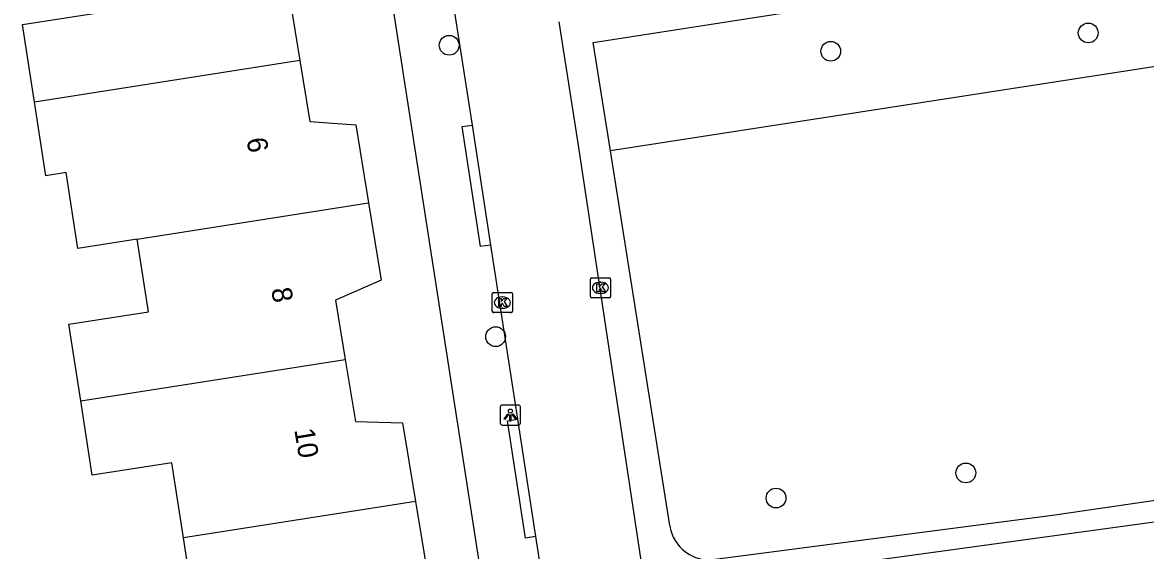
# Model space of a CAD drawing. Extents: x 160077 to 160945, y 386481 to 387498.
# Drawn here: x 160425.1 to 160480.8, y 387146.3 to 387172.5 of the extents above; entities that cross this region are included whole.
import ezdxf

# ---------------------------------------------------------------- set-up
doc = ezdxf.new("R2010")
doc.units = 0
for name, color, linetype in [('IMGEO_Boom', 7, 'Continuous'), ('IMGEO_Groenvoorziening', 7, 'Continuous'), ('IMGEO_Kolk', 7, 'Continuous'), ('IMGEO_Lichtpunt', 7, 'Continuous'), ('IMGEO_Pand', 7, 'Continuous'), ('IMGEO_Pand_nummerreeks', 7, 'Continuous'), ('IMGEO_Rijbaan_lokaal_open', 7, 'Continuous'), ('IMGEO_Voetpad_open', 7, 'Continuous')]:
    doc.layers.add(name, color=color, linetype=linetype)

msp = doc.modelspace()

# ---------------------------------------------------------------- linework, layer by layer
at = {"layer": 'IMGEO_Boom'}
for centre in [(160477.936, 387171.975), (160446.266, 387171.366), (160465.178, 387171.068), (160448.567, 387156.931), (160471.872, 387150.18), (160462.466, 387148.938)]:
    msp.add_circle(centre, 0.489, dxfattribs=at)
at = {"layer": 'IMGEO_Groenvoorziening'}
msp.add_lwpolyline([(160489.619, 387171.598), (160454.256, 387166.131)], dxfattribs=at)
at = {"layer": 'IMGEO_Kolk'}
for p, q in [((160453.264, 387158.925), (160453.264, 387159.777)), ((160453.339, 387159.851), (160454.191, 387159.851)), ((160454.265, 387159.777), (160454.265, 387158.925)), ((160453.752, 387159.631), (160453.777, 387159.631)), ((160448.403, 387158.194), (160448.403, 387159.046)), ((160448.478, 387159.12), (160449.33, 387159.12)), ((160448.891, 387158.9), (160448.916, 387158.9)), ((160449.404, 387159.046), (160449.404, 387158.194)), ((160454.191, 387158.851), (160453.339, 387158.851)), ((160453.775, 387159.071), (160453.75, 387159.071)), ((160449.33, 387158.12), (160448.478, 387158.12)), ((160448.914, 387158.34), (160448.889, 387158.34))]:
    msp.add_line(p, q, dxfattribs=at)
for points in [[(160453.264, 387158.925), (160453.264, 387159.777)], [(160453.339, 387159.851), (160454.191, 387159.851)], [(160454.265, 387159.777), (160454.265, 387158.925)], [(160453.585, 387159.551), (160453.708, 387159.551), (160453.708, 387159.4), (160453.838, 387159.551), (160454.002, 387159.551), (160453.856, 387159.4), (160454.009, 387159.151), (160453.857, 387159.151), (160453.772, 387159.315), (160453.708, 387159.248), (160453.708, 387159.151), (160453.585, 387159.151), (160453.585, 387159.551)], [(160448.403, 387158.194), (160448.403, 387159.046)], [(160448.478, 387159.12), (160449.33, 387159.12)], [(160448.724, 387158.82), (160448.847, 387158.82), (160448.847, 387158.669), (160448.977, 387158.82), (160449.141, 387158.82), (160448.995, 387158.669), (160449.148, 387158.42), (160448.996, 387158.42), (160448.911, 387158.584), (160448.847, 387158.517), (160448.847, 387158.42), (160448.724, 387158.42), (160448.724, 387158.82)], [(160449.404, 387159.046), (160449.404, 387158.194)], [(160454.191, 387158.851), (160453.339, 387158.851)], [(160449.33, 387158.12), (160448.478, 387158.12)]]:
    msp.add_lwpolyline(points, dxfattribs=at)
for centre, start, end in [((160453.341, 387159.775), 91.552, 178.448), ((160453.341, 387159.775), 91.552, 178.448), ((160454.189, 387159.775), 1.552, 88.448), ((160454.189, 387159.775), 1.552, 88.448), ((160448.48, 387159.044), 91.552, 178.448), ((160448.48, 387159.044), 91.552, 178.448), ((160449.328, 387159.044), 1.552, 88.448), ((160449.328, 387159.044), 1.552, 88.448), ((160453.341, 387158.927), 181.552, 268.448), ((160453.341, 387158.927), 181.552, 268.448), ((160454.189, 387158.927), 271.552, 358.448), ((160454.189, 387158.927), 271.552, 358.448), ((160448.48, 387158.196), 181.552, 268.448), ((160448.48, 387158.196), 181.552, 268.448), ((160449.328, 387158.196), 271.552, 358.448), ((160449.328, 387158.196), 271.552, 358.448)]:
    msp.add_arc(centre, 0.0765, start, end, dxfattribs=at)
for centre, major_axis, ratio, start_param, end_param in [((160453.751, 387159.351), (-0.387, 0.002), 0.722429, 4.712389, 7.853982), ((160453.776, 387159.351), (-0.39, 0.002), 0.717154, 1.570796, 4.712389), ((160448.89, 387158.62), (-0.387, 0.002), 0.722429, 4.712389, 7.853982), ((160448.915, 387158.62), (-0.39, 0.002), 0.717154, 1.570796, 4.712389)]:
    msp.add_ellipse(centre, major_axis=major_axis, ratio=ratio, start_param=start_param, end_param=end_param, dxfattribs=at)
at = {"layer": 'IMGEO_Lichtpunt'}
for p, q in [((160448.801, 387153.45), (160448.801, 387152.643)), ((160448.801, 387153.45), (160448.801, 387152.643)), ((160449.703, 387153.545), (160448.895, 387153.545)), ((160449.703, 387153.545), (160448.895, 387153.545)), ((160449.797, 387152.643), (160449.797, 387153.45)), ((160449.797, 387152.643), (160449.797, 387153.45)), ((160448.895, 387152.549), (160449.703, 387152.549)), ((160448.895, 387152.549), (160449.703, 387152.549))]:
    msp.add_line(p, q, dxfattribs=at)
for points in [[(160449.175, 387153.114), (160449.214, 387153.086), (160449.026, 387152.824), (160448.988, 387152.851), (160449.175, 387153.114)], [(160449.277, 387153.066), (160449.324, 387153.066), (160449.324, 387152.744), (160449.277, 387152.744), (160449.277, 387153.066)], [(160449.387, 387153.086), (160449.425, 387153.113), (160449.612, 387152.851), (160449.573, 387152.823), (160449.387, 387153.086)]]:
    msp.add_lwpolyline(points, dxfattribs=at)
msp.add_circle((160449.3, 387153.248), 0.0994, dxfattribs=at)
for centre, start, end in [((160448.895, 387153.45), 90, 180), ((160448.895, 387153.45), 90, 180), ((160449.703, 387153.45), 0, 90), ((160449.703, 387153.45), 0, 90), ((160448.895, 387152.643), 180, 270), ((160448.895, 387152.643), 180, 270), ((160449.703, 387152.643), 270, 0), ((160449.703, 387152.643), 270, 360)]:
    msp.add_arc(centre, 0.0946, start, end, dxfattribs=at)
at = {"layer": 'IMGEO_Pand'}
for points in [[(160439.96, 387178.352), (160440.589, 387174.53), (160438.363, 387173.659), (160438.866, 387170.603)], [(160425.713, 387168.547), (160425.118, 387172.391), (160429.065, 387173.003), (160428.514, 387176.563)], [(160438.866, 387170.603), (160425.713, 387168.547)], [(160438.866, 387170.603), (160439.361, 387167.592), (160441.637, 387167.426), (160442.273, 387163.558)], [(160430.804, 387161.765), (160427.862, 387161.305), (160427.281, 387165.06), (160426.277, 387164.905), (160425.713, 387168.547)], [(160430.804, 387161.765), (160442.273, 387163.558)], [(160442.273, 387163.558), (160442.903, 387159.731), (160440.634, 387158.74), (160441.118, 387155.801)], [(160428.003, 387153.75), (160427.416, 387157.546), (160431.363, 387158.156), (160430.804, 387161.765)], [(160428.003, 387153.75), (160441.118, 387155.801)], [(160441.118, 387155.801), (160441.623, 387152.729), (160443.959, 387152.67), (160444.601, 387148.767)], [(160433.102, 387146.97), (160432.528, 387150.681), (160428.573, 387150.069), (160428.003, 387153.75)], [(160444.601, 387148.767), (160433.102, 387146.97)], [(160444.601, 387148.767), (160445.225, 387144.974), (160442.979, 387144.007), (160443.472, 387141.013)], [(160430.301, 387138.954), (160429.721, 387142.701), (160433.668, 387143.313), (160433.102, 387146.97)]]:
    msp.add_lwpolyline(points, dxfattribs=at)
at = {"layer": 'IMGEO_Rijbaan_lokaal_open'}
for points in [[(160446.013, 387176.282), (160447.401, 387167.413)], [(160451.698, 387172.524), (160452.642, 387166.52), (160456.269, 387142.466)], [(160447.401, 387167.413), (160448.319, 387161.471)], [(160448.319, 387161.471), (160449.654, 387152.837)], [(160449.654, 387152.837), (160450.551, 387147.034)], [(160450.551, 387147.034), (160451.402, 387141.525)]]:
    msp.add_lwpolyline(points, dxfattribs=at)
at = {"layer": 'IMGEO_Voetpad_open'}
for points in [[(160451.862, 387119.314), (160440.112, 387194.954), (160439.602, 387197.252)], [(160454.256, 387166.131), (160453.401, 387171.506), (160486.417, 387176.643)], [(160448.319, 387161.471), (160447.825, 387161.394), (160446.907, 387167.336), (160447.401, 387167.413)], [(160457.195, 387147.572), (160454.256, 387166.131)], [(160450.551, 387147.034), (160450.057, 387146.957), (160449.16, 387152.761), (160449.654, 387152.837)], [(160487.035, 387149.659), (160476.173, 387148.072), (160459.449, 387145.885)], [(160463.394, 387145.308), (160489.513, 387148.892)]]:
    msp.add_lwpolyline(points, dxfattribs=at)
msp.add_arc((160459.187, 387147.885), 2.017, 188.9177, 277.4564, dxfattribs=at)

# ---------------------------------------------------------------- texts
at = {"layer": 'IMGEO_Pand_nummerreeks'}
for s, rotation, p in [('6', 279.339, (160436.221, 387166.719)), ('8', 279.337, (160437.442, 387159.291)), ('10', 279.337, (160438.587, 387152.322))]:
    msp.add_text(s, height=1, rotation=rotation, dxfattribs=at).set_placement(p)

doc.saveas('drawing.dxf')
